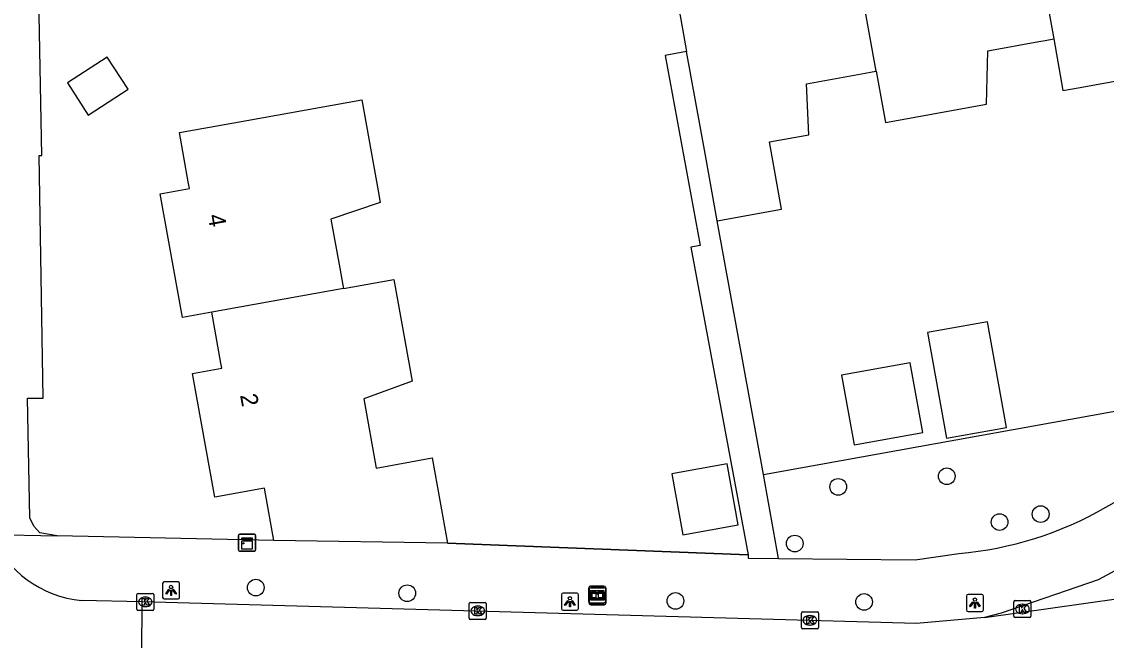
# Model space of a CAD drawing. Extents: x 157793 to 159380, y 380882 to 382313.
# Drawn here: x 158905 to 158968.6, y 381337.1 to 381373.4 of the extents above; entities that cross this region are included whole.
import ezdxf

# ---------------------------------------------------------------- set-up
doc = ezdxf.new("R2010")
doc.units = 0
for name, color, linetype in [('IMGEO_Boom', 7, 'Continuous'), ('IMGEO_Fietspad_open', 7, 'Continuous'), ('IMGEO_Groenvoorziening', 7, 'Continuous'), ('IMGEO_Informatiebord', 7, 'Continuous'), ('IMGEO_Kast', 7, 'Continuous'), ('IMGEO_Kolk', 7, 'Continuous'), ('IMGEO_Lichtpunt', 7, 'Continuous'), ('IMGEO_Muur', 7, 'Continuous'), ('IMGEO_Pand', 7, 'Continuous'), ('IMGEO_Pand_nummerreeks', 7, 'Continuous'), ('IMGEO_Reclamebord', 7, 'Continuous'), ('IMGEO_Rijbaan_lokaal_gesloten', 7, 'Continuous'), ('IMGEO_Rijbaan_lokaal_open', 7, 'Continuous'), ('IMGEO_Voetpad_open', 7, 'Continuous')]:
    doc.layers.add(name, color=color, linetype=linetype)

msp = doc.modelspace()

# ---------------------------------------------------------------- linework, layer by layer
at = {"layer": 'IMGEO_Boom'}
for centre in [(158959.285, 381346.754), (158952.919, 381346.136), (158964.791, 381344.535), (158962.385, 381344.071), (158950.37, 381342.811), (158918.763, 381340.226), (158927.648, 381339.899), (158943.376, 381339.445), (158954.434, 381339.385)]:
    msp.add_circle(centre, 0.489, dxfattribs=at)
at = {"layer": 'IMGEO_Fietspad_open'}
msp.add_lwpolyline([(158977.543, 381345.751), (158968.167, 381340.685), (158962.483, 381338.725), (158961.507, 381338.475)], dxfattribs=at)
at = {"layer": 'IMGEO_Groenvoorziening'}
msp.add_lwpolyline([(158948.538, 381346.858), (158975.646, 381351.739), (158977.014, 381369.774), (158976.868, 381370.51)], dxfattribs=at)
at = {"layer": 'IMGEO_Informatiebord'}
for p, q in [((158938.292, 381339.42), (158938.292, 381340.22)), ((158938.292, 381340.22), (158938.292, 381339.42)), ((158938.392, 381340.32), (158939.182, 381340.32)), ((158939.182, 381340.32), (158938.392, 381340.32)), ((158939.282, 381340.22), (158939.282, 381339.42)), ((158939.282, 381339.42), (158939.282, 381340.22)), ((158939.182, 381339.32), (158938.392, 381339.32)), ((158938.392, 381339.32), (158939.182, 381339.32))]:
    msp.add_line(p, q, dxfattribs=at)
for points in [[(158938.393, 381340.052), (158939.181, 381340.052), (158939.181, 381339.588), (158938.393, 381339.588), (158938.393, 381340.052)], [(158938.458, 381339.987), (158938.458, 381339.653), (158938.733, 381339.653), (158938.734, 381339.866), (158938.838, 381339.867), (158938.839, 381339.653), (158939.116, 381339.653), (158939.116, 381339.987), (158938.84, 381339.987), (158938.84, 381339.907), (158938.734, 381339.907), (158938.734, 381339.987), (158938.458, 381339.987)]]:
    msp.add_lwpolyline(points, dxfattribs=at)
for centre, start, end in [((158938.392, 381340.22), 90, 180), ((158938.392, 381340.22), 90, 180), ((158939.182, 381340.22), 0, 90), ((158939.182, 381340.22), 360, 90), ((158938.392, 381339.42), 180, 270), ((158938.392, 381339.42), 180, 270), ((158939.182, 381339.42), 270, 0), ((158939.182, 381339.42), 270, 0)]:
    msp.add_arc(centre, 0.1, start, end, dxfattribs=at)
at = {"layer": 'IMGEO_Kast'}
for p, q in [((158917.75, 381342.433), (158917.75, 381343.274)), ((158917.75, 381343.274), (158917.75, 381342.433)), ((158917.825, 381343.358), (158918.666, 381343.358)), ((158918.666, 381343.358), (158917.825, 381343.358)), ((158918.75, 381343.283), (158918.75, 381342.442)), ((158918.75, 381342.442), (158918.75, 381343.283)), ((158918.675, 381342.358), (158917.834, 381342.358)), ((158917.834, 381342.358), (158918.675, 381342.358))]:
    msp.add_line(p, q, dxfattribs=at)
for points in [[(158917.945, 381343.148), (158918.545, 381343.148), (158918.545, 381343.063), (158917.945, 381343.063), (158917.945, 381343.148)], [(158917.945, 381342.973), (158918.545, 381342.973), (158918.545, 381342.484), (158917.945, 381342.484), (158917.945, 381342.973)]]:
    msp.add_lwpolyline(points, dxfattribs=at)
msp.add_circle((158918.029, 381342.822), 0.0377, dxfattribs=at)
for centre, start, end in [((158917.828, 381343.28), 92.4484, 184.28452), ((158917.828, 381343.28), 92.4484, 184.28452), ((158918.672, 381343.28), 2.4484, 94.28452), ((158918.672, 381343.28), 2.4484, 94.28452), ((158917.828, 381342.436), 182.4484, 274.28452), ((158917.828, 381342.436), 182.4484, 274.28452), ((158918.672, 381342.436), 272.4484, 4.28452), ((158918.672, 381342.436), 272.4484, 4.28452)]:
    msp.add_arc(centre, 0.0779, start, end, dxfattribs=at)
at = {"layer": 'IMGEO_Kolk'}
for p, q in [((158911.785, 381338.964), (158911.785, 381339.816)), ((158911.86, 381339.89), (158912.712, 381339.89)), ((158912.786, 381339.816), (158912.786, 381338.964)), ((158912.273, 381339.67), (158912.298, 381339.67)), ((158931.28, 381338.435), (158931.28, 381339.287)), ((158931.355, 381339.361), (158932.207, 381339.361)), ((158931.768, 381339.141), (158931.793, 381339.141)), ((158932.281, 381339.287), (158932.281, 381338.435)), ((158963.22, 381338.546), (158963.22, 381339.398)), ((158963.295, 381339.472), (158964.147, 381339.472)), ((158963.708, 381339.252), (158963.733, 381339.252)), ((158964.221, 381339.398), (158964.221, 381338.546)), ((158912.712, 381338.89), (158911.86, 381338.89)), ((158912.296, 381339.11), (158912.271, 381339.11)), ((158931.791, 381338.581), (158931.766, 381338.581)), ((158950.757, 381337.883), (158950.757, 381338.735)), ((158950.832, 381338.809), (158951.684, 381338.809)), ((158951.245, 381338.589), (158951.27, 381338.589)), ((158951.758, 381338.735), (158951.758, 381337.883)), ((158963.731, 381338.692), (158963.706, 381338.692)), ((158932.207, 381338.361), (158931.355, 381338.361)), ((158951.268, 381338.029), (158951.243, 381338.029)), ((158964.147, 381338.472), (158963.295, 381338.472)), ((158951.684, 381337.809), (158950.832, 381337.809))]:
    msp.add_line(p, q, dxfattribs=at)
for points in [[(158911.785, 381338.964), (158911.785, 381339.816)], [(158911.86, 381339.89), (158912.712, 381339.89)], [(158912.786, 381339.816), (158912.786, 381338.964)], [(158912.106, 381339.59), (158912.229, 381339.59), (158912.229, 381339.439), (158912.359, 381339.59), (158912.523, 381339.59), (158912.377, 381339.439), (158912.53, 381339.19), (158912.378, 381339.19), (158912.293, 381339.354), (158912.229, 381339.287), (158912.229, 381339.19), (158912.106, 381339.19), (158912.106, 381339.59)], [(158931.28, 381338.435), (158931.28, 381339.287)], [(158931.355, 381339.361), (158932.207, 381339.361)], [(158932.281, 381339.287), (158932.281, 381338.435)], [(158963.22, 381338.546), (158963.22, 381339.398)], [(158963.295, 381339.472), (158964.147, 381339.472)], [(158963.541, 381339.172), (158963.664, 381339.172), (158963.664, 381339.021), (158963.794, 381339.172), (158963.958, 381339.172), (158963.812, 381339.021), (158963.965, 381338.772), (158963.813, 381338.772), (158963.728, 381338.936), (158963.664, 381338.869), (158963.664, 381338.772), (158963.541, 381338.772), (158963.541, 381339.172)], [(158964.221, 381339.398), (158964.221, 381338.546)], [(158912.712, 381338.89), (158911.86, 381338.89)], [(158931.601, 381339.061), (158931.724, 381339.061), (158931.724, 381338.91), (158931.854, 381339.061), (158932.018, 381339.061), (158931.872, 381338.91), (158932.025, 381338.661), (158931.873, 381338.661), (158931.788, 381338.825), (158931.724, 381338.758), (158931.724, 381338.661), (158931.601, 381338.661), (158931.601, 381339.061)], [(158950.757, 381337.883), (158950.757, 381338.735)], [(158950.832, 381338.809), (158951.684, 381338.809)], [(158951.078, 381338.509), (158951.201, 381338.509), (158951.201, 381338.358), (158951.331, 381338.509), (158951.495, 381338.509), (158951.349, 381338.358), (158951.502, 381338.109), (158951.35, 381338.109), (158951.265, 381338.273), (158951.201, 381338.206), (158951.201, 381338.109), (158951.078, 381338.109), (158951.078, 381338.509)], [(158951.758, 381338.735), (158951.758, 381337.883)], [(158932.207, 381338.361), (158931.355, 381338.361)], [(158964.147, 381338.472), (158963.295, 381338.472)], [(158951.684, 381337.809), (158950.832, 381337.809)]]:
    msp.add_lwpolyline(points, dxfattribs=at)
for centre, start, end in [((158911.862, 381339.814), 91.55205, 178.44795), ((158911.862, 381339.814), 91.55205, 178.44795), ((158912.71, 381339.814), 1.55205, 88.44795), ((158912.71, 381339.814), 1.55205, 88.44795), ((158931.357, 381339.285), 91.55205, 178.44795), ((158931.357, 381339.285), 91.55205, 178.44795), ((158932.205, 381339.285), 1.55205, 88.44795), ((158932.205, 381339.285), 1.55205, 88.44795), ((158963.297, 381339.396), 91.55205, 178.44795), ((158963.297, 381339.396), 91.55205, 178.44795), ((158964.145, 381339.396), 1.55205, 88.44795), ((158964.145, 381339.396), 1.55205, 88.44795), ((158911.862, 381338.966), 181.55205, 268.44795), ((158911.862, 381338.966), 181.55205, 268.44795), ((158912.71, 381338.966), 271.55205, 358.44795), ((158912.71, 381338.966), 271.55205, 358.44795), ((158950.834, 381338.733), 91.55205, 178.44795), ((158950.834, 381338.733), 91.55205, 178.44795), ((158951.682, 381338.733), 1.55205, 88.44795), ((158951.682, 381338.733), 1.55205, 88.44795), ((158963.297, 381338.548), 181.55205, 268.44795), ((158963.297, 381338.548), 181.55205, 268.44795), ((158964.145, 381338.548), 271.55205, 358.44795), ((158964.145, 381338.548), 271.55205, 358.44795), ((158931.357, 381338.437), 181.55205, 268.44795), ((158931.357, 381338.437), 181.55205, 268.44795), ((158932.205, 381338.437), 271.55205, 358.44795), ((158932.205, 381338.437), 271.55205, 358.44795), ((158950.834, 381337.885), 181.55205, 268.44795), ((158950.834, 381337.885), 181.55205, 268.44795), ((158951.682, 381337.885), 271.55205, 358.44795), ((158951.682, 381337.885), 271.55205, 358.44795)]:
    msp.add_arc(centre, 0.0765, start, end, dxfattribs=at)
for centre, major_axis, ratio, start_param, end_param in [((158912.272, 381339.39), (-0.387, 0.002), 0.722429, 4.712389, 7.853982), ((158912.297, 381339.39), (-0.39, 0.002), 0.717154, 1.570796, 4.712389), ((158931.767, 381338.861), (-0.387, 0.002), 0.722429, 4.712389, 7.853982), ((158931.792, 381338.861), (-0.39, 0.002), 0.717154, 1.570796, 4.712389), ((158963.707, 381338.972), (-0.387, 0.002), 0.722429, 4.712389, 7.853982), ((158963.732, 381338.972), (-0.39, 0.002), 0.717154, 1.570796, 4.712389), ((158951.244, 381338.309), (-0.387, 0.002), 0.722429, 4.712389, 7.853982), ((158951.269, 381338.309), (-0.39, 0.002), 0.717154, 1.570796, 4.712389)]:
    msp.add_ellipse(centre, major_axis=major_axis, ratio=ratio, start_param=start_param, end_param=end_param, dxfattribs=at)
at = {"layer": 'IMGEO_Lichtpunt'}
for p, q in [((158913.3, 381340.463), (158913.3, 381339.656)), ((158913.3, 381340.463), (158913.3, 381339.656)), ((158914.202, 381340.558), (158913.394, 381340.558)), ((158914.202, 381340.558), (158913.394, 381340.558)), ((158914.296, 381339.656), (158914.296, 381340.463)), ((158914.296, 381339.656), (158914.296, 381340.463)), ((158936.688, 381339.805), (158936.688, 381338.998)), ((158936.688, 381339.805), (158936.688, 381338.998)), ((158937.59, 381339.9), (158936.782, 381339.9)), ((158937.59, 381339.9), (158936.782, 381339.9)), ((158937.684, 381338.998), (158937.684, 381339.805)), ((158937.684, 381338.998), (158937.684, 381339.805)), ((158961.34, 381339.823), (158960.532, 381339.823)), ((158961.34, 381339.823), (158960.532, 381339.823)), ((158913.394, 381339.562), (158914.202, 381339.562)), ((158913.394, 381339.562), (158914.202, 381339.562)), ((158960.438, 381339.728), (158960.438, 381338.921)), ((158960.438, 381339.728), (158960.438, 381338.921)), ((158961.434, 381338.921), (158961.434, 381339.728)), ((158961.434, 381338.921), (158961.434, 381339.728)), ((158936.782, 381338.904), (158937.59, 381338.904)), ((158936.782, 381338.904), (158937.59, 381338.904)), ((158960.532, 381338.827), (158961.34, 381338.827)), ((158960.532, 381338.827), (158961.34, 381338.827))]:
    msp.add_line(p, q, dxfattribs=at)
for points in [[(158913.674, 381340.127), (158913.713, 381340.099), (158913.525, 381339.837), (158913.487, 381339.864), (158913.674, 381340.127)], [(158913.776, 381340.079), (158913.823, 381340.079), (158913.823, 381339.757), (158913.776, 381339.757), (158913.776, 381340.079)], [(158913.886, 381340.099), (158913.924, 381340.126), (158914.111, 381339.864), (158914.072, 381339.836), (158913.886, 381340.099)], [(158937.062, 381339.469), (158937.101, 381339.441), (158936.913, 381339.179), (158936.875, 381339.206), (158937.062, 381339.469)], [(158937.164, 381339.421), (158937.211, 381339.421), (158937.211, 381339.099), (158937.164, 381339.099), (158937.164, 381339.421)], [(158937.274, 381339.441), (158937.312, 381339.468), (158937.499, 381339.206), (158937.46, 381339.178), (158937.274, 381339.441)], [(158960.812, 381339.392), (158960.851, 381339.364), (158960.663, 381339.102), (158960.625, 381339.129), (158960.812, 381339.392)], [(158960.914, 381339.344), (158960.961, 381339.344), (158960.961, 381339.022), (158960.914, 381339.022), (158960.914, 381339.344)], [(158961.024, 381339.364), (158961.062, 381339.391), (158961.249, 381339.129), (158961.21, 381339.101), (158961.024, 381339.364)]]:
    msp.add_lwpolyline(points, dxfattribs=at)
for centre in [(158913.799, 381340.261), (158937.187, 381339.603), (158960.937, 381339.526)]:
    msp.add_circle(centre, 0.0994, dxfattribs=at)
for centre, start, end in [((158913.394, 381340.463), 90, 180), ((158913.394, 381340.463), 90, 180), ((158914.202, 381340.463), 0, 90), ((158914.202, 381340.463), 0, 90), ((158936.782, 381339.805), 90, 180), ((158936.782, 381339.805), 90, 180), ((158937.59, 381339.805), 0, 90), ((158937.59, 381339.805), 0, 90), ((158960.532, 381339.728), 90, 180), ((158960.532, 381339.728), 90, 180), ((158961.34, 381339.728), 0, 90), ((158961.34, 381339.728), 0, 90), ((158913.394, 381339.656), 180, 270), ((158913.394, 381339.656), 180, 270), ((158914.202, 381339.656), 270, 0), ((158914.202, 381339.656), 270, 360), ((158936.782, 381338.998), 180, 270), ((158936.782, 381338.998), 180, 270), ((158937.59, 381338.998), 270, 0), ((158937.59, 381338.998), 270, 360), ((158960.532, 381338.921), 180, 270), ((158960.532, 381338.921), 180, 270), ((158961.34, 381338.921), 270, 0), ((158961.34, 381338.921), 270, 360)]:
    msp.add_arc(centre, 0.0946, start, end, dxfattribs=at)
at = {"layer": 'IMGEO_Muur'}
for points in [[(158906.21, 381365.572), (158905.964, 381378.986)], [(158930.015, 381342.826), (158947.639, 381342.154)]]:
    msp.add_lwpolyline(points, dxfattribs=at)
at = {"layer": 'IMGEO_Pand'}
for points in [[(158964.192, 381379.973), (158965.555, 381372.403)], [(158955.144, 381370.51), (158953.778, 381378.1)], [(158943.557, 381374.302), (158943.792, 381372.997), (158944.031, 381371.668)], [(158965.555, 381372.403), (158966.099, 381369.381), (158967.112, 381369.563), (158972.032, 381370.45), (158972.051, 381373.503), (158976.129, 381374.238)], [(158955.144, 381370.51), (158955.684, 381367.514), (158961.616, 381368.582), (158961.687, 381371.706), (158964.69, 381372.247), (158965.049, 381372.312), (158965.555, 381372.403)], [(158945.82, 381361.739), (158945.109, 381365.685), (158944.031, 381371.668)], [(158907.714, 381369.822), (158908.93, 381367.941), (158911.27, 381369.454), (158910.054, 381371.335), (158907.714, 381369.822)], [(158945.82, 381361.739), (158949.598, 381362.419), (158948.887, 381366.366), (158951.202, 381366.783), (158951.051, 381369.773), (158954.5, 381370.394), (158954.904, 381370.467), (158955.144, 381370.51)], [(158916.183, 381356.377), (158914.458, 381356.066), (158913.151, 381363.324), (158914.873, 381363.634), (158914.854, 381363.735), (158914.801, 381364.032), (158914.282, 381366.914), (158917.481, 381367.49), (158924.98, 381368.841), (158925.941, 381363.506), (158926.066, 381362.813), (158923.17, 381361.832), (158923.686, 381358.968), (158923.865, 381357.972), (158923.902, 381357.768)], [(158923.902, 381357.768), (158926.854, 381358.3), (158927.929, 381352.333), (158925.094, 381351.294), (158925.825, 381347.236), (158929.113, 381347.829), (158930.015, 381342.826)], [(158923.902, 381357.768), (158916.183, 381356.377)], [(158919.814, 381342.995), (158919.279, 381346.057), (158916.356, 381345.53), (158915.049, 381352.783), (158916.775, 381353.093), (158916.757, 381353.194), (158916.722, 381353.386), (158916.183, 381356.377)], [(158958.156, 381355.179), (158959.273, 381348.984), (158962.784, 381349.618), (158961.667, 381355.812), (158958.156, 381355.179)], [(158953.119, 381352.679), (158953.854, 381348.599), (158957.877, 381349.325), (158957.142, 381353.405), (158953.119, 381352.679)], [(158943.167, 381346.908), (158943.814, 381343.321), (158947.044, 381343.903), (158946.397, 381347.49), (158943.167, 381346.908)], [(158930.015, 381342.826), (158919.814, 381342.995)]]:
    msp.add_lwpolyline(points, dxfattribs=at)
at = {"layer": 'IMGEO_Reclamebord'}
for p, q in [((158938.308, 381339.32), (158938.308, 381340.12)), ((158938.308, 381340.12), (158938.308, 381339.32)), ((158938.408, 381340.22), (158939.198, 381340.22)), ((158939.198, 381340.22), (158938.408, 381340.22)), ((158939.298, 381340.12), (158939.298, 381339.32)), ((158939.298, 381339.32), (158939.298, 381340.12)), ((158939.198, 381339.22), (158938.408, 381339.22)), ((158938.408, 381339.22), (158939.198, 381339.22))]:
    msp.add_line(p, q, dxfattribs=at)
for points in [[(158938.409, 381339.952), (158939.197, 381339.952), (158939.197, 381339.488), (158938.409, 381339.488), (158938.409, 381339.952)], [(158938.474, 381339.887), (158938.474, 381339.553), (158939.132, 381339.553), (158939.132, 381339.887), (158938.474, 381339.887)]]:
    msp.add_lwpolyline(points, dxfattribs=at)
for centre, start, end in [((158938.408, 381340.12), 90, 180), ((158938.408, 381340.12), 90, 180), ((158939.198, 381340.12), 0, 90), ((158939.198, 381340.12), 360, 90), ((158938.408, 381339.32), 180, 270), ((158938.408, 381339.32), 180, 270), ((158939.198, 381339.32), 270, 0), ((158939.198, 381339.32), 270, 0)]:
    msp.add_arc(centre, 0.1, start, end, dxfattribs=at)
at = {"layer": 'IMGEO_Rijbaan_lokaal_gesloten'}
for points in [[(158961.507, 381338.475), (158975.308, 381340.42)], [(158912.078, 381339.386), (158912.043, 381333.36)], [(158961.507, 381338.475), (158957.512, 381338.119), (158912.078, 381339.386)]]:
    msp.add_lwpolyline(points, dxfattribs=at)
at = {"layer": 'IMGEO_Rijbaan_lokaal_open'}
msp.add_lwpolyline([(158912.078, 381339.386), (158908.54, 381339.475)], dxfattribs=at)
msp.add_arc((158909.135, 381345.846), 6.399, 203.03874, 264.66877, dxfattribs=at)
at = {"layer": 'IMGEO_Voetpad_open'}
for points in [[(158907.107, 381343.261), (158906.098, 381343.434), (158905.741, 381343.822), (158905.505, 381344.319), (158905.381, 381351.335), (158906.29, 381351.347), (158906.131, 381360.831), (158906.062, 381365.576), (158906.21, 381365.572), (158905.964, 381378.986), (158905.729, 381392.69), (158907.752, 381393.028), (158907.742, 381393.182), (158911.106, 381393.776), (158910.931, 381394.813), (158921.711, 381396.648), (158921.563, 381397.327), (158931.349, 381399.093), (158931.191, 381399.977), (158937.072, 381401.065)], [(158944.031, 381371.668), (158942.777, 381371.442), (158944.832, 381360.292), (158944.278, 381360.189), (158947.639, 381342.154)], [(158948.538, 381346.858), (158945.82, 381361.739)], [(158968.62, 381344.947), (158976.487, 381349.344)], [(158949.409, 381341.939), (158948.538, 381346.858)], [(158903.246, 381343.342), (158907.107, 381343.261)], [(158919.814, 381342.995), (158907.107, 381343.261)], [(158947.639, 381342.154), (158930.015, 381342.826)], [(158947.639, 381342.154), (158947.641, 381341.959), (158949.409, 381341.939)], [(158949.409, 381341.939), (158957.441, 381341.85), (158959.984, 381342.224)]]:
    msp.add_lwpolyline(points, dxfattribs=at)
msp.add_arc((158958.143, 381363.118), 20.975, 275.03464, 299.96632, dxfattribs=at)

# ---------------------------------------------------------------- texts
at = {"layer": 'IMGEO_Pand_nummerreeks'}
for s, p in [('4', (158915.941, 381362.052)), ('2', (158917.838, 381351.517))]:
    msp.add_text(s, height=1, rotation=280.2099, dxfattribs=at).set_placement(p)

doc.saveas('drawing.dxf')
